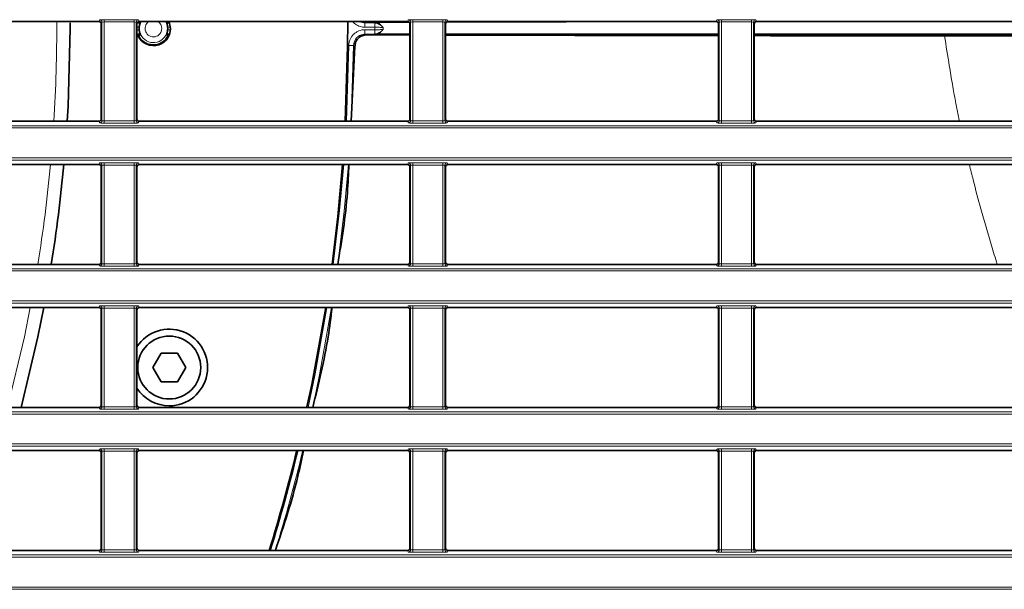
# Model space of a CAD drawing. Header units: millimetres. Extents: x 0 to 1118, y 0 to 864.
# Tile 327 of 339: x 1049 to 1070, y 463 to 476. Entities that reach past the tile are written whole.
import ezdxf

# ---------------------------------------------------------------- set-up
doc = ezdxf.new("R2010")
doc.units = ezdxf.units.MM

msp = doc.modelspace()

# ---------------------------------------------------------------- linework, layer by layer
at = {"color": 7, "linetype": 'Continuous', "lineweight": 35}
for p, q in [((1044.3876, 475.9043), (1050.258, 475.9043)), ((1049.6239, 475.7514), (1049.6237, 475.8773)), ((1051.0966, 475.8828), (1051.0877, 475.856)), ((1051.0945, 475.8773), (1051.1608, 475.8773)), ((1051.1376, 475.9043), (1057.008, 475.9043)), ((1051.7348, 475.8773), (1051.801, 475.8773)), ((1056.0376, 475.9043), (1056.1018, 475.8919)), ((1056.3022, 475.8773), (1056.3976, 475.8764)), ((1056.3975, 475.8901), (1057.0387, 475.8918)), ((1057.8876, 475.9043), (1063.758, 475.9043)), ((1064.6376, 475.9043), (1070.508, 475.9043)), ((1050.3079, 475.8543), (1050.3079, 473.7736)), ((1051.0876, 473.7736), (1051.0876, 475.8543)), ((1057.0579, 475.8543), (1057.0579, 473.7736)), ((1057.8376, 473.7736), (1057.8376, 475.8543)), ((1063.8079, 475.8543), (1063.8079, 473.7736)), ((1064.5876, 473.7736), (1064.5876, 475.8543)), ((1051.1608, 475.6256), (1051.0945, 475.6256)), ((1051.801, 475.6256), (1051.7348, 475.6256)), ((1056.3976, 475.6264), (1056.3022, 475.6256)), ((1056.3975, 475.6128), (1057.0579, 475.611)), ((1056.4711, 475.6264), (1057.0579, 475.6264)), ((1068.7468, 475.5907), (1070.5579, 475.5897)), ((1055.7703, 473.7236), (1055.8546, 475.3621)), ((1044.3876, 473.7236), (1050.258, 473.7236)), ((1051.1376, 473.7236), (1057.008, 473.7236)), ((1057.8876, 473.7236), (1063.758, 473.7236)), ((1064.6376, 473.7236), (1070.508, 473.7236)), ((1044.3876, 472.7793), (1050.258, 472.7793)), ((1050.3079, 472.7293), (1050.3079, 470.6486)), ((1051.0876, 470.6486), (1051.0876, 472.7293)), ((1051.1376, 472.7793), (1057.008, 472.7793)), ((1057.0579, 472.7293), (1057.0579, 470.6486)), ((1057.8376, 470.6486), (1057.8376, 472.7293)), ((1057.8876, 472.7793), (1063.758, 472.7793)), ((1063.8079, 472.7293), (1063.8079, 470.6486)), ((1064.5876, 470.6486), (1064.5876, 472.7293)), ((1064.6376, 472.7793), (1070.508, 472.7793)), ((1044.3876, 470.5986), (1050.258, 470.5986)), ((1051.1376, 470.5986), (1057.008, 470.5986)), ((1057.8876, 470.5986), (1063.758, 470.5986)), ((1064.6376, 470.5986), (1070.508, 470.5986)), ((1044.3876, 469.6543), (1050.258, 469.6543)), ((1051.1376, 469.6543), (1057.008, 469.6543)), ((1057.8876, 469.6543), (1063.758, 469.6543)), ((1064.6376, 469.6543), (1070.508, 469.6543)), ((1050.3079, 469.6043), (1050.3079, 467.5236)), ((1051.0876, 467.5236), (1051.0876, 469.6043)), ((1057.0579, 469.6043), (1057.0579, 467.5236)), ((1057.8376, 467.5236), (1057.8376, 469.6043)), ((1063.8079, 469.6043), (1063.8079, 467.5236)), ((1064.5876, 467.5236), (1064.5876, 469.6043)), ((1051.6139, 468.6571), (1051.4335, 468.3446)), ((1051.9747, 468.6571), (1051.6139, 468.6571)), ((1052.1551, 468.3446), (1051.9747, 468.6571)), ((1051.4335, 468.3446), (1051.6139, 468.0321)), ((1051.9747, 468.0321), (1052.1551, 468.3446)), ((1051.6139, 468.0321), (1051.9747, 468.0321)), ((1050.258, 467.4736), (1044.3876, 467.4736)), ((1057.008, 467.4736), (1051.1376, 467.4736)), ((1063.758, 467.4736), (1057.8876, 467.4736)), ((1070.508, 467.4736), (1064.6376, 467.4736)), ((1050.258, 466.5293), (1044.3876, 466.5293)), ((1050.3079, 466.4793), (1050.3079, 464.3986)), ((1051.0876, 464.3986), (1051.0876, 466.4793)), ((1057.008, 466.5293), (1051.1376, 466.5293)), ((1057.0579, 466.4793), (1057.0579, 464.3986)), ((1057.8376, 464.3986), (1057.8376, 466.4793)), ((1063.758, 466.5293), (1057.8876, 466.5293)), ((1063.8079, 466.4793), (1063.8079, 464.3986)), ((1064.5876, 464.3986), (1064.5876, 466.4793)), ((1070.508, 466.5293), (1064.6376, 466.5293)), ((1050.258, 464.3486), (1044.3876, 464.3486)), ((1057.008, 464.3486), (1051.1376, 464.3486)), ((1063.758, 464.3486), (1057.8876, 464.3486)), ((1070.508, 464.3486), (1064.6376, 464.3486))]:
    msp.add_line(p, q, dxfattribs=at)
at = {"color": 7, "linetype": 'Continuous', "lineweight": 18}
for p, q in [((1050.258, 475.9043), (1050.2719, 475.9392)), ((1050.3219, 475.8892), (1050.3079, 475.8543)), ((1050.3219, 473.7386), (1050.3219, 475.8892)), ((1050.3719, 475.9435), (1051.0237, 475.9435)), ((1050.3719, 475.9435), (1050.3719, 475.8935)), ((1051.0237, 475.8935), (1050.3719, 475.8935)), ((1050.3719, 475.8935), (1050.3719, 473.7343)), ((1051.0237, 475.9435), (1051.0237, 475.8935)), ((1051.0237, 473.7343), (1051.0237, 475.8935)), ((1051.0736, 475.8892), (1051.0736, 473.7386)), ((1051.0876, 475.8543), (1051.0736, 475.8892)), ((1051.1236, 475.9392), (1051.1376, 475.9043)), ((1056.0727, 475.8773), (1056.0727, 475.7773)), ((1056.0727, 475.8773), (1056.2916, 475.8773)), ((1056.2916, 475.8773), (1056.2916, 475.7773)), ((1056.3975, 475.8901), (1056.3976, 475.8764)), ((1057.008, 475.9043), (1057.0219, 475.9392)), ((1057.0719, 475.8892), (1057.0579, 475.8543)), ((1057.0719, 473.7386), (1057.0719, 475.8892)), ((1057.1219, 475.9435), (1057.7737, 475.9435)), ((1057.1219, 475.9435), (1057.1219, 475.8935)), ((1057.7737, 475.8935), (1057.1219, 475.8935)), ((1057.1219, 475.8935), (1057.1219, 473.7343)), ((1057.7737, 475.9435), (1057.7737, 475.8935)), ((1057.7737, 473.7343), (1057.7737, 475.8935)), ((1057.8236, 475.8892), (1057.8236, 473.7386)), ((1057.8376, 475.8543), (1057.8236, 475.8892)), ((1057.8736, 475.9392), (1057.8876, 475.9043)), ((1063.758, 475.9043), (1063.7719, 475.9392)), ((1063.8219, 475.8892), (1063.8079, 475.8543)), ((1063.8219, 473.7386), (1063.8219, 475.8892)), ((1063.8719, 475.9435), (1064.5237, 475.9435)), ((1063.8719, 475.9435), (1063.8719, 475.8935)), ((1064.5237, 475.8935), (1063.8719, 475.8935)), ((1063.8719, 475.8935), (1063.8719, 473.7343)), ((1064.5237, 475.9435), (1064.5237, 475.8935)), ((1064.5237, 473.7343), (1064.5237, 475.8935)), ((1064.5736, 475.8892), (1064.5736, 473.7386)), ((1064.5876, 475.8543), (1064.5736, 475.8892)), ((1064.6236, 475.9392), (1064.6376, 475.9043)), ((1051.1364, 475.7773), (1051.0876, 475.7773)), ((1051.0876, 475.7256), (1051.1364, 475.7256)), ((1051.8219, 475.7773), (1051.7592, 475.7773)), ((1051.7592, 475.7256), (1051.8219, 475.7256)), ((1056.2916, 475.7773), (1056.0727, 475.7773)), ((1056.0727, 475.7256), (1056.2916, 475.7256)), ((1056.0727, 475.6256), (1056.0727, 475.7256)), ((1056.2916, 475.6256), (1056.2916, 475.7256)), ((1056.2916, 475.6256), (1056.0727, 475.6256)), ((1056.3975, 475.6128), (1056.3976, 475.6264)), ((1055.6715, 473.7236), (1055.7227, 475.379)), ((1055.8227, 475.378), (1055.7227, 475.379)), ((1055.8227, 475.378), (1055.7716, 473.7236)), ((1050.2719, 473.6887), (1050.258, 473.7236)), ((1050.3079, 473.7736), (1050.3219, 473.7386)), ((1050.3719, 473.7343), (1051.0237, 473.7343)), ((1050.3719, 473.7343), (1050.3719, 473.6844)), ((1051.0237, 473.7343), (1051.0237, 473.6844)), ((1051.0736, 473.7386), (1051.0876, 473.7736)), ((1051.1376, 473.7236), (1051.1236, 473.6887)), ((1057.0219, 473.6887), (1057.008, 473.7236)), ((1057.0579, 473.7736), (1057.0719, 473.7386)), ((1057.1219, 473.7343), (1057.1219, 473.6844)), ((1057.1219, 473.7343), (1057.7737, 473.7343)), ((1057.7737, 473.7343), (1057.7737, 473.6844)), ((1057.8236, 473.7386), (1057.8376, 473.7736)), ((1057.8876, 473.7236), (1057.8736, 473.6887)), ((1063.7719, 473.6887), (1063.758, 473.7236)), ((1063.8079, 473.7736), (1063.8219, 473.7386)), ((1063.8719, 473.7343), (1063.8719, 473.6844)), ((1063.8719, 473.7343), (1064.5237, 473.7343)), ((1064.5237, 473.7343), (1064.5237, 473.6844)), ((1064.5736, 473.7386), (1064.5876, 473.7736)), ((1064.6376, 473.7236), (1064.6236, 473.6887)), ((946.9427, 473.6285), (1086.9529, 473.6285)), ((1086.9529, 473.5786), (946.9427, 473.5786)), ((1051.0237, 473.6844), (1050.3719, 473.6844)), ((1057.7737, 473.6844), (1057.1219, 473.6844)), ((1064.5237, 473.6844), (1063.8719, 473.6844)), ((946.9427, 472.9243), (1086.9529, 472.9243)), ((1086.9529, 472.8743), (946.9427, 472.8743)), ((1050.258, 472.7793), (1050.2719, 472.8142)), ((1050.3219, 472.7642), (1050.3079, 472.7293)), ((1050.3219, 470.6136), (1050.3219, 472.7642)), ((1050.3719, 472.8185), (1051.0237, 472.8185)), ((1050.3719, 472.8185), (1050.3719, 472.7685)), ((1051.0237, 472.7685), (1050.3719, 472.7685)), ((1050.3719, 472.7685), (1050.3719, 470.6093)), ((1051.0237, 472.8185), (1051.0237, 472.7685)), ((1051.0237, 470.6093), (1051.0237, 472.7685)), ((1051.0736, 472.7642), (1051.0736, 470.6136)), ((1051.0876, 472.7293), (1051.0736, 472.7642)), ((1051.1236, 472.8142), (1051.1376, 472.7793)), ((1057.008, 472.7793), (1057.0219, 472.8142)), ((1057.0719, 472.7642), (1057.0579, 472.7293)), ((1057.0719, 470.6136), (1057.0719, 472.7642)), ((1057.1219, 472.8185), (1057.7737, 472.8185)), ((1057.1219, 472.8185), (1057.1219, 472.7685)), ((1057.7737, 472.7685), (1057.1219, 472.7685)), ((1057.1219, 472.7685), (1057.1219, 470.6093)), ((1057.7737, 472.8185), (1057.7737, 472.7685)), ((1057.7737, 470.6093), (1057.7737, 472.7685)), ((1057.8236, 472.7642), (1057.8236, 470.6136)), ((1057.8376, 472.7293), (1057.8236, 472.7642)), ((1057.8736, 472.8142), (1057.8876, 472.7793)), ((1063.758, 472.7793), (1063.7719, 472.8142)), ((1063.8219, 472.7642), (1063.8079, 472.7293)), ((1063.8219, 470.6136), (1063.8219, 472.7642)), ((1063.8719, 472.8185), (1064.5237, 472.8185)), ((1063.8719, 472.8185), (1063.8719, 472.7685)), ((1064.5237, 472.7685), (1063.8719, 472.7685)), ((1063.8719, 472.7685), (1063.8719, 470.6093)), ((1064.5237, 472.8185), (1064.5237, 472.7685)), ((1064.5237, 470.6093), (1064.5237, 472.7685)), ((1064.5736, 472.7642), (1064.5736, 470.6136)), ((1064.5876, 472.7293), (1064.5736, 472.7642)), ((1064.6236, 472.8142), (1064.6376, 472.7793)), ((946.9427, 470.5035), (1086.9529, 470.5035)), ((1050.2719, 470.5637), (1050.258, 470.5986)), ((1050.3079, 470.6486), (1050.3219, 470.6136)), ((1050.3719, 470.6093), (1051.0237, 470.6093)), ((1050.3719, 470.6093), (1050.3719, 470.5594)), ((1051.0237, 470.5594), (1050.3719, 470.5594)), ((1051.0237, 470.6093), (1051.0237, 470.5594)), ((1051.0736, 470.6136), (1051.0876, 470.6486)), ((1051.1376, 470.5986), (1051.1236, 470.5637)), ((1057.0219, 470.5637), (1057.008, 470.5986)), ((1057.0579, 470.6486), (1057.0719, 470.6136)), ((1057.1219, 470.6093), (1057.1219, 470.5594)), ((1057.1219, 470.6093), (1057.7737, 470.6093)), ((1057.7737, 470.5594), (1057.1219, 470.5594)), ((1057.7737, 470.6093), (1057.7737, 470.5594)), ((1057.8236, 470.6136), (1057.8376, 470.6486)), ((1057.8876, 470.5986), (1057.8736, 470.5637)), ((1063.7719, 470.5637), (1063.758, 470.5986)), ((1063.8079, 470.6486), (1063.8219, 470.6136)), ((1063.8719, 470.6093), (1064.5237, 470.6093)), ((1063.8719, 470.6093), (1063.8719, 470.5594)), ((1064.5237, 470.5594), (1063.8719, 470.5594)), ((1064.5237, 470.6093), (1064.5237, 470.5594)), ((1064.5736, 470.6136), (1064.5876, 470.6486)), ((1064.6376, 470.5986), (1064.6236, 470.5637)), ((1086.9529, 470.4536), (946.9427, 470.4536)), ((946.9427, 469.7993), (1086.9529, 469.7993)), ((1086.9529, 469.7493), (946.9427, 469.7493)), ((1050.258, 469.6543), (1050.2719, 469.6892)), ((1050.3219, 469.6392), (1050.3079, 469.6043)), ((1050.3219, 467.4886), (1050.3219, 469.6392)), ((1050.3719, 469.6935), (1051.0237, 469.6935)), ((1050.3719, 469.6435), (1050.3719, 469.6935)), ((1051.0237, 469.6435), (1050.3719, 469.6435)), ((1050.3719, 469.6435), (1050.3719, 467.4843)), ((1051.0237, 469.6435), (1051.0237, 469.6935)), ((1051.0237, 467.4843), (1051.0237, 469.6435)), ((1051.0736, 469.6392), (1051.0736, 467.4886)), ((1051.0876, 469.6043), (1051.0736, 469.6392)), ((1051.1236, 469.6892), (1051.1376, 469.6543)), ((1057.008, 469.6543), (1057.0219, 469.6892)), ((1057.0719, 469.6392), (1057.0579, 469.6043)), ((1057.0719, 467.4886), (1057.0719, 469.6392)), ((1057.1219, 469.6935), (1057.7737, 469.6935)), ((1057.1219, 469.6435), (1057.1219, 469.6935)), ((1057.7737, 469.6435), (1057.1219, 469.6435)), ((1057.1219, 469.6435), (1057.1219, 467.4843)), ((1057.7737, 469.6435), (1057.7737, 469.6935)), ((1057.7737, 467.4843), (1057.7737, 469.6435)), ((1057.8236, 469.6392), (1057.8236, 467.4886)), ((1057.8376, 469.6043), (1057.8236, 469.6392)), ((1057.8736, 469.6892), (1057.8876, 469.6543)), ((1063.758, 469.6543), (1063.7719, 469.6892)), ((1063.8219, 469.6392), (1063.8079, 469.6043)), ((1063.8219, 467.4886), (1063.8219, 469.6392)), ((1063.8719, 469.6935), (1064.5237, 469.6935)), ((1063.8719, 469.6435), (1063.8719, 469.6935)), ((1064.5237, 469.6435), (1063.8719, 469.6435)), ((1063.8719, 469.6435), (1063.8719, 467.4843)), ((1064.5237, 469.6435), (1064.5237, 469.6935)), ((1064.5237, 467.4843), (1064.5237, 469.6435)), ((1064.5736, 469.6392), (1064.5736, 467.4886)), ((1064.5876, 469.6043), (1064.5736, 469.6392)), ((1064.6236, 469.6892), (1064.6376, 469.6543)), ((1050.2719, 467.4387), (1050.258, 467.4736)), ((1050.3079, 467.5236), (1050.3219, 467.4886)), ((1050.3719, 467.4344), (1050.3719, 467.4843)), ((1050.3719, 467.4843), (1051.0237, 467.4843)), ((1051.0237, 467.4344), (1051.0237, 467.4843)), ((1051.0736, 467.4886), (1051.0876, 467.5236)), ((1051.1376, 467.4736), (1051.1236, 467.4387)), ((1057.0219, 467.4387), (1057.008, 467.4736)), ((1057.0579, 467.5236), (1057.0719, 467.4886)), ((1057.1219, 467.4344), (1057.1219, 467.4843)), ((1057.1219, 467.4843), (1057.7737, 467.4843)), ((1057.7737, 467.4344), (1057.7737, 467.4843)), ((1057.8236, 467.4886), (1057.8376, 467.5236)), ((1057.8876, 467.4736), (1057.8736, 467.4387)), ((1063.7719, 467.4387), (1063.758, 467.4736)), ((1063.8079, 467.5236), (1063.8219, 467.4886)), ((1063.8719, 467.4344), (1063.8719, 467.4843)), ((1063.8719, 467.4843), (1064.5237, 467.4843)), ((1064.5237, 467.4344), (1064.5237, 467.4843)), ((1064.5736, 467.4886), (1064.5876, 467.5236)), ((1064.6376, 467.4736), (1064.6236, 467.4387)), ((946.9427, 467.3785), (1086.9529, 467.3785)), ((1086.9529, 467.3286), (946.9427, 467.3286)), ((1051.0237, 467.4344), (1050.3719, 467.4344)), ((1057.7737, 467.4344), (1057.1219, 467.4344)), ((1064.5237, 467.4344), (1063.8719, 467.4344)), ((946.9427, 466.6743), (1086.9529, 466.6743)), ((1086.9529, 466.6243), (946.9427, 466.6243)), ((1050.258, 466.5293), (1050.2719, 466.5642)), ((1050.3219, 466.5142), (1050.3079, 466.4793)), ((1050.3219, 464.3636), (1050.3219, 466.5142)), ((1050.3719, 466.5685), (1051.0237, 466.5685)), ((1050.3719, 466.5685), (1050.3719, 466.5185)), ((1051.0237, 466.5185), (1050.3719, 466.5185)), ((1050.3719, 466.5185), (1050.3719, 464.3593)), ((1051.0237, 466.5685), (1051.0237, 466.5185)), ((1051.0237, 464.3593), (1051.0237, 466.5185)), ((1051.0736, 466.5142), (1051.0736, 464.3636)), ((1051.0876, 466.4793), (1051.0736, 466.5142)), ((1051.1236, 466.5642), (1051.1376, 466.5293)), ((1057.008, 466.5293), (1057.0219, 466.5642)), ((1057.0719, 466.5142), (1057.0579, 466.4793)), ((1057.0719, 464.3636), (1057.0719, 466.5142)), ((1057.1219, 466.5685), (1057.7737, 466.5685)), ((1057.1219, 466.5685), (1057.1219, 466.5185)), ((1057.7737, 466.5185), (1057.1219, 466.5185)), ((1057.1219, 466.5185), (1057.1219, 464.3593)), ((1057.7737, 466.5685), (1057.7737, 466.5185)), ((1057.7737, 464.3593), (1057.7737, 466.5185)), ((1057.8236, 466.5142), (1057.8236, 464.3636)), ((1057.8376, 466.4793), (1057.8236, 466.5142)), ((1057.8736, 466.5642), (1057.8876, 466.5293)), ((1063.758, 466.5293), (1063.7719, 466.5642)), ((1063.8219, 466.5142), (1063.8079, 466.4793)), ((1063.8219, 464.3636), (1063.8219, 466.5142)), ((1063.8719, 466.5685), (1064.5237, 466.5685)), ((1063.8719, 466.5685), (1063.8719, 466.5185)), ((1064.5237, 466.5185), (1063.8719, 466.5185)), ((1063.8719, 466.5185), (1063.8719, 464.3593)), ((1064.5237, 466.5685), (1064.5237, 466.5185)), ((1064.5237, 464.3593), (1064.5237, 466.5185)), ((1064.5736, 466.5142), (1064.5736, 464.3636)), ((1064.5876, 466.4793), (1064.5736, 466.5142)), ((1064.6236, 466.5642), (1064.6376, 466.5293)), ((946.9427, 464.2535), (1086.9529, 464.2535)), ((1050.2719, 464.3137), (1050.258, 464.3486)), ((1050.3079, 464.3986), (1050.3219, 464.3636)), ((1050.3719, 464.3593), (1051.0237, 464.3593)), ((1050.3719, 464.3593), (1050.3719, 464.3094)), ((1051.0237, 464.3094), (1050.3719, 464.3094)), ((1051.0237, 464.3593), (1051.0237, 464.3094)), ((1051.0736, 464.3636), (1051.0876, 464.3986)), ((1051.1376, 464.3486), (1051.1236, 464.3137)), ((1057.0219, 464.3137), (1057.008, 464.3486)), ((1057.0579, 464.3986), (1057.0719, 464.3636)), ((1057.1219, 464.3593), (1057.7737, 464.3593)), ((1057.1219, 464.3593), (1057.1219, 464.3094)), ((1057.7737, 464.3094), (1057.1219, 464.3094)), ((1057.7737, 464.3593), (1057.7737, 464.3094)), ((1057.8236, 464.3636), (1057.8376, 464.3986)), ((1057.8876, 464.3486), (1057.8736, 464.3137)), ((1063.7719, 464.3137), (1063.758, 464.3486)), ((1063.8079, 464.3986), (1063.8219, 464.3636)), ((1063.8719, 464.3593), (1063.8719, 464.3094)), ((1063.8719, 464.3593), (1064.5237, 464.3593)), ((1064.5237, 464.3094), (1063.8719, 464.3094)), ((1064.5237, 464.3593), (1064.5237, 464.3094)), ((1064.5736, 464.3636), (1064.5876, 464.3986)), ((1064.6376, 464.3486), (1064.6236, 464.3137)), ((1086.9529, 464.2036), (946.9427, 464.2036)), ((946.9427, 463.5493), (1086.9529, 463.5493)), ((1086.9529, 463.4993), (946.9427, 463.4993))]:
    msp.add_line(p, q, dxfattribs=at)
at = {"color": 7, "linetype": 'Continuous', "lineweight": 18, "flags": 128}
for points in [[(1051.1397, 475.7514), (1051.1631, 475.8693), (1051.1802, 475.9043)], [(1056.1018, 475.8919), (1056.0878, 475.8849), (1056.0727, 475.8773)], [(1056.0727, 475.6256), (1056.0878, 475.618), (1056.1017, 475.611)], [(1055.8546, 475.3621), (1055.8459, 475.3664), (1055.8227, 475.378)], [(1055.3806, 470.5986), (1055.52, 471.7743), (1055.6104, 472.7793)], [(1055.7107, 472.7793), (1055.6195, 471.7641), (1055.4815, 470.5986)], [(1048.7538, 469.6543), (1048.6253, 469.0182), (1048.2572, 467.4736)], [(1054.8307, 467.4736), (1054.9829, 468.2042), (1055.2422, 469.6543)], [(1055.3434, 469.6543), (1055.081, 468.1847), (1054.933, 467.4736)]]:
    msp.add_lwpolyline(points, dxfattribs=at)
at = {"color": 7, "linetype": 'Continuous', "lineweight": 35, "flags": 128}
for points in [[(1051.8228, 475.7514), (1051.7942, 475.8949), (1051.7902, 475.9043)], [(1055.6975, 475.9043), (1055.6957, 475.3489), (1055.6447, 473.7236)], [(1049.5609, 473.7236), (1049.5799, 474.0554), (1049.6239, 475.7514)], [(1055.5836, 472.7793), (1055.4794, 471.6432), (1055.3537, 470.5986)], [(1048.558, 467.4736), (1048.9216, 469.013), (1049.05, 469.6543)], [(1055.2151, 469.6543), (1054.9095, 467.9752), (1054.806, 467.4861)]]:
    msp.add_lwpolyline(points, dxfattribs=at)
at = {"color": 7, "linetype": 'Continuous', "lineweight": 35}
msp.add_circle((1051.7943, 468.3446), 0.6875, dxfattribs=at)
at = {"color": 7, "linetype": 'Continuous', "lineweight": 18}
for centre, radius, start, end in [((1016.9478, 475.7514), 32.3852, 356.40998, 0.27043), ((1050.2719, 475.8892), 0.05, 0.07399, 89.97184), ((1051.1237, 475.8892), 0.05, 90.02816, 179.92601), ((1051.4478, 475.7514), 0.3081, 180, 29.74072), ((1051.4478, 475.7514), 0.1831, 123.41863, 0), ((1051.4478, 475.7514), 0.1831, 0, 56.58137), ((1057.0219, 475.8892), 0.05, 0.07399, 89.97184), ((1057.8737, 475.8892), 0.05, 90.02816, 179.92601), ((1063.7719, 475.8892), 0.05, 0.07399, 89.97184), ((1064.6237, 475.8892), 0.05, 90.02816, 179.92601), ((1016.9478, 475.7514), 39.3439, 359.96233, 0.03767), ((1016.9478, 475.7514), 39.5236, 359.96391, 0.03609), ((1050.2719, 473.7387), 0.05, 270.02816, 359.92601), ((1051.1237, 473.7387), 0.05, 180.07399, 269.97184), ((1057.0219, 473.7387), 0.05, 270.02816, 359.92601), ((1057.8737, 473.7387), 0.05, 180.07399, 269.97184), ((1063.7719, 473.7387), 0.05, 270.02816, 359.92601), ((1064.6237, 473.7387), 0.05, 180.07399, 269.97184), ((1016.9478, 475.7514), 32.3852, 350.84467, 354.73428), ((1050.2719, 472.7642), 0.05, 0.07399, 89.97184), ((1051.1237, 472.7642), 0.05, 90.02816, 179.92601), ((1057.0219, 472.7642), 0.05, 0.07399, 89.97184), ((1057.8737, 472.7642), 0.05, 90.02816, 179.92601), ((1063.7719, 472.7642), 0.05, 0.07399, 89.97184), ((1064.6237, 472.7642), 0.05, 90.02816, 179.92601), ((1050.2719, 470.6137), 0.05, 270.02816, 359.92601), ((1051.1237, 470.6137), 0.05, 180.07399, 269.97184), ((1057.0219, 470.6137), 0.05, 270.02816, 359.92601), ((1057.8737, 470.6137), 0.05, 180.07399, 269.97184), ((1063.7719, 470.6137), 0.05, 270.02816, 359.92601), ((1064.6237, 470.6137), 0.05, 180.07399, 269.97184), ((1050.2719, 469.6392), 0.05, 0.07399, 89.97184), ((1051.1237, 469.6392), 0.05, 90.02816, 179.92601), ((1057.0219, 469.6392), 0.05, 0.07399, 89.97184), ((1057.8737, 469.6392), 0.05, 90.02816, 179.92601), ((1063.7719, 469.6392), 0.05, 0.07399, 89.97184), ((1064.6237, 469.6392), 0.05, 90.02816, 179.92601), ((1050.2719, 467.4887), 0.05, 270.02816, 359.92601), ((1051.1237, 467.4887), 0.05, 180.07399, 269.97184), ((1057.0219, 467.4887), 0.05, 270.02816, 359.92601), ((1057.8737, 467.4887), 0.05, 180.07399, 269.97184), ((1063.7719, 467.4887), 0.05, 270.02816, 359.92601), ((1064.6237, 467.4887), 0.05, 180.07399, 269.97184), ((1050.2719, 466.5142), 0.05, 0.07399, 89.97184), ((1051.1237, 466.5142), 0.05, 90.02816, 179.92601), ((1016.9478, 475.7514), 38.7767, 342.89856, 346.24169), ((1016.9478, 475.7514), 38.8767, 342.94389, 346.27777), ((1057.0219, 466.5142), 0.05, 0.07399, 89.97184), ((1057.8737, 466.5142), 0.05, 90.02816, 179.92601), ((1063.7719, 466.5142), 0.05, 0.07399, 89.97184), ((1064.6237, 466.5142), 0.05, 90.02816, 179.92601), ((1050.2719, 464.3637), 0.05, 270.02816, 359.92601), ((1051.1237, 464.3637), 0.05, 180.07399, 269.97184), ((1057.0219, 464.3637), 0.05, 270.02816, 359.92601), ((1057.8737, 464.3637), 0.05, 180.07399, 269.97184), ((1063.7719, 464.3637), 0.05, 270.02816, 359.92601), ((1064.6237, 464.3637), 0.05, 180.07399, 269.97184)]:
    msp.add_arc(centre, radius, start, end, dxfattribs=at)
at = {"color": 7, "linetype": 'Continuous', "lineweight": 35}
for centre, radius, start, end in [((1051.4478, 475.7514), 0.375, 196.17091, 0), ((1051.4478, 475.7514), 0.3125, 175.2516, 184.7484), ((1051.4478, 475.7514), 0.3125, 355.2516, 4.7484), ((1016.9478, 475.7514), 32.6761, 350.92689, 354.7813), ((1051.7943, 468.3446), 0.8375, 270, 147.54219), ((1051.7943, 468.3446), 0.8375, 212.45781, 270), ((1016.9478, 475.7514), 38.75, 342.8864, 346.23201)]:
    msp.add_arc(centre, radius, start, end, dxfattribs=at)
for centre, major_axis, start_param, end_param in [((1050.2579, 475.8542), (-0.0186, -0.0465), 1.9514996, 3.5215347), ((1051.1376, 475.8542), (-0.0186, 0.0465), 5.9032433, 7.4732784), ((1057.0079, 475.8542), (-0.0186, -0.0465), 1.9514996, 3.5215347), ((1057.8876, 475.8542), (-0.0186, 0.0465), 5.9032433, 7.4732784), ((1063.7579, 475.8542), (-0.0186, -0.0465), 1.9514996, 3.5215347), ((1064.6376, 475.8542), (-0.0186, 0.0465), 5.9032433, 7.4732784), ((1050.2579, 473.7736), (-0.0186, 0.0465), 2.7616506, 4.3316857), ((1051.1376, 473.7736), (-0.0186, -0.0465), 5.0930923, 6.6631273), ((1057.0079, 473.7736), (-0.0186, 0.0465), 2.7616506, 4.3316857), ((1057.8876, 473.7736), (-0.0186, -0.0465), 5.0930923, 6.6631273), ((1063.7579, 473.7736), (-0.0186, 0.0465), 2.7616506, 4.3316857), ((1064.6376, 473.7736), (-0.0186, -0.0465), 5.0930923, 6.6631273), ((1050.2579, 472.7292), (-0.0186, -0.0465), 1.9514996, 3.5215347), ((1051.1376, 472.7292), (-0.0186, 0.0465), 5.9032433, 7.4732784), ((1057.0079, 472.7292), (-0.0186, -0.0465), 1.9514996, 3.5215347), ((1057.8876, 472.7292), (-0.0186, 0.0465), 5.9032433, 7.4732784), ((1063.7579, 472.7292), (-0.0186, -0.0465), 1.9514996, 3.5215347), ((1064.6376, 472.7292), (-0.0186, 0.0465), 5.9032433, 7.4732784), ((1050.2579, 470.6486), (-0.0186, 0.0465), 2.7616506, 4.3316857), ((1051.1376, 470.6486), (-0.0186, -0.0465), 5.0930923, 6.6631273), ((1057.0079, 470.6486), (-0.0186, 0.0465), 2.7616506, 4.3316857), ((1057.8876, 470.6486), (-0.0186, -0.0465), 5.0930923, 6.6631273), ((1063.7579, 470.6486), (-0.0186, 0.0465), 2.7616506, 4.3316857), ((1064.6376, 470.6486), (-0.0186, -0.0465), 5.0930923, 6.6631273), ((1050.2579, 469.6042), (-0.0186, -0.0465), 1.9514996, 3.5215347), ((1051.1376, 469.6042), (-0.0186, 0.0465), 5.9032433, 7.4732784), ((1057.0079, 469.6042), (-0.0186, -0.0465), 1.9514996, 3.5215347), ((1057.8876, 469.6042), (-0.0186, 0.0465), 5.9032433, 7.4732784), ((1063.7579, 469.6042), (-0.0186, -0.0465), 1.9514996, 3.5215347), ((1064.6376, 469.6042), (-0.0186, 0.0465), 5.9032433, 7.4732784), ((1050.2579, 467.5236), (-0.0186, 0.0465), 2.7616506, 4.3316857), ((1051.1376, 467.5236), (-0.0186, -0.0465), 5.0930923, 6.6631273), ((1057.0079, 467.5236), (-0.0186, 0.0465), 2.7616506, 4.3316857), ((1057.8876, 467.5236), (-0.0186, -0.0465), 5.0930923, 6.6631273), ((1063.7579, 467.5236), (-0.0186, 0.0465), 2.7616506, 4.3316857), ((1064.6376, 467.5236), (-0.0186, -0.0465), 5.0930923, 6.6631273), ((1050.2579, 466.4792), (-0.0186, -0.0465), 1.9514996, 3.5215347), ((1051.1376, 466.4792), (-0.0186, 0.0465), 5.9032433, 7.4732784), ((1057.0079, 466.4792), (-0.0186, -0.0465), 1.9514996, 3.5215347), ((1057.8876, 466.4792), (-0.0186, 0.0465), 5.9032433, 7.4732784), ((1063.7579, 466.4792), (-0.0186, -0.0465), 1.9514996, 3.5215347), ((1064.6376, 466.4792), (-0.0186, 0.0465), 5.9032433, 7.4732784), ((1050.2579, 464.3986), (-0.0186, 0.0465), 2.7616506, 4.3316857), ((1051.1376, 464.3986), (-0.0186, -0.0465), 5.0930923, 6.6631273), ((1057.0079, 464.3986), (-0.0186, 0.0465), 2.7616506, 4.3316857), ((1057.8876, 464.3986), (-0.0186, -0.0465), 5.0930923, 6.6631273), ((1063.7579, 464.3986), (-0.0186, 0.0465), 2.7616506, 4.3316857), ((1064.6376, 464.3986), (-0.0186, -0.0465), 5.0930923, 6.6631273)]:
    msp.add_ellipse(centre, major_axis=major_axis, ratio=0.9988964, start_param=start_param, end_param=end_param, dxfattribs=at)
at = {"color": 7, "linetype": 'Continuous', "lineweight": 18}
for centre, major_axis, ratio, start_param, end_param in [((1050.3719, 475.9391), (0.1, 0), 0.0436609, 1.5707963, 3.1241394), ((1050.3719, 475.8892), (0.05, 0), 0.0873219, 1.5707963, 3.1241394), ((1051.0237, 475.9391), (0.1, 0), 0.0436609, 0.0174533, 1.5707963), ((1051.0237, 475.8892), (0.05, 0), 0.0873219, 0.0174533, 1.5707963), ((1057.1219, 475.9391), (0.1, 0), 0.0436609, 1.5707963, 3.1241394), ((1057.1219, 475.8892), (0.05, 0), 0.0873219, 1.5707963, 3.1241394), ((1057.7737, 475.9391), (0.1, 0), 0.0436609, 0.0174533, 1.5707963), ((1057.7737, 475.8892), (0.05, 0), 0.0873219, 0.0174533, 1.5707963), ((1063.8719, 475.9391), (0.1, 0), 0.0436609, 1.5707963, 3.1241394), ((1063.8719, 475.8892), (0.05, 0), 0.0873219, 1.5707963, 3.1241394), ((1064.5237, 475.9391), (0.1, 0), 0.0436609, 0.0174533, 1.5707963), ((1064.5237, 475.8892), (0.05, 0), 0.0873219, 0.0174533, 1.5707963), ((1050.3719, 473.7387), (0.05, 0), 0.0873219, 3.1590459, 4.712389), ((1051.0237, 473.7387), (0.05, 0), 0.0873219, 4.712389, 6.265732), ((1057.1219, 473.7387), (0.05, 0), 0.0873219, 3.1590459, 4.712389), ((1057.7737, 473.7387), (0.05, 0), 0.0873219, 4.712389, 6.265732), ((1063.8719, 473.7387), (0.05, 0), 0.0873219, 3.1590459, 4.712389), ((1064.5237, 473.7387), (0.05, 0), 0.0873219, 4.712389, 6.265732), ((1050.3719, 473.6887), (0.1, 0), 0.0436609, 3.1590459, 4.712389), ((1051.0237, 473.6887), (0.1, 0), 0.0436609, 4.712389, 6.265732), ((1057.1219, 473.6887), (0.1, 0), 0.0436609, 3.1590459, 4.712389), ((1057.7737, 473.6887), (0.1, 0), 0.0436609, 4.712389, 6.265732), ((1063.8719, 473.6887), (0.1, 0), 0.0436609, 3.1590459, 4.712389), ((1064.5237, 473.6887), (0.1, 0), 0.0436609, 4.712389, 6.265732), ((1050.3719, 472.8141), (0.1, 0), 0.0436609, 1.5707963, 3.1241394), ((1050.3719, 472.7642), (0.05, 0), 0.0873219, 1.5707963, 3.1241394), ((1051.0237, 472.8141), (0.1, 0), 0.0436609, 0.0174533, 1.5707963), ((1051.0237, 472.7642), (0.05, 0), 0.0873219, 0.0174533, 1.5707963), ((1057.1219, 472.8141), (0.1, 0), 0.0436609, 1.5707963, 3.1241394), ((1057.1219, 472.7642), (0.05, 0), 0.0873219, 1.5707963, 3.1241394), ((1057.7737, 472.8141), (0.1, 0), 0.0436609, 0.0174533, 1.5707963), ((1057.7737, 472.7642), (0.05, 0), 0.0873219, 0.0174533, 1.5707963), ((1063.8719, 472.8141), (0.1, 0), 0.0436609, 1.5707963, 3.1241394), ((1063.8719, 472.7642), (0.05, 0), 0.0873219, 1.5707963, 3.1241394), ((1064.5237, 472.8141), (0.1, 0), 0.0436609, 0.0174533, 1.5707963), ((1064.5237, 472.7642), (0.05, 0), 0.0873219, 0.0174533, 1.5707963), ((1050.3719, 470.5637), (0.1, 0), 0.0436609, 3.1590459, 4.712389), ((1050.3719, 470.6137), (0.05, 0), 0.0873219, 3.1590459, 4.712389), ((1051.0237, 470.6137), (0.05, 0), 0.0873219, 4.712389, 6.265732), ((1051.0237, 470.5637), (0.1, 0), 0.0436609, 4.712389, 6.265732), ((1057.1219, 470.5637), (0.1, 0), 0.0436609, 3.1590459, 4.712389), ((1057.1219, 470.6137), (0.05, 0), 0.0873219, 3.1590459, 4.712389), ((1057.7737, 470.6137), (0.05, 0), 0.0873219, 4.712389, 6.265732), ((1057.7737, 470.5637), (0.1, 0), 0.0436609, 4.712389, 6.265732), ((1063.8719, 470.5637), (0.1, 0), 0.0436609, 3.1590459, 4.712389), ((1063.8719, 470.6137), (0.05, 0), 0.0873219, 3.1590459, 4.712389), ((1064.5237, 470.6137), (0.05, 0), 0.0873219, 4.712389, 6.265732), ((1064.5237, 470.5637), (0.1, 0), 0.0436609, 4.712389, 6.265732), ((1050.3719, 469.6891), (0.1, 0), 0.0436609, 1.5707963, 3.1241394), ((1050.3719, 469.6392), (0.05, 0), 0.0873219, 1.5707963, 3.1241394), ((1051.0237, 469.6891), (0.1, 0), 0.0436609, 0.0174533, 1.5707963), ((1051.0237, 469.6392), (0.05, 0), 0.0873219, 0.0174533, 1.5707963), ((1057.1219, 469.6891), (0.1, 0), 0.0436609, 1.5707963, 3.1241394), ((1057.1219, 469.6392), (0.05, 0), 0.0873219, 1.5707963, 3.1241394), ((1057.7737, 469.6891), (0.1, 0), 0.0436609, 0.0174533, 1.5707963), ((1057.7737, 469.6392), (0.05, 0), 0.0873219, 0.0174533, 1.5707963), ((1063.8719, 469.6891), (0.1, 0), 0.0436609, 1.5707963, 3.1241394), ((1063.8719, 469.6392), (0.05, 0), 0.0873219, 1.5707963, 3.1241394), ((1064.5237, 469.6891), (0.1, 0), 0.0436609, 0.0174533, 1.5707963), ((1064.5237, 469.6392), (0.05, 0), 0.0873219, 0.0174533, 1.5707963), ((1050.3719, 467.4887), (0.05, 0), 0.0873219, 3.1590459, 4.712389), ((1051.0237, 467.4887), (0.05, 0), 0.0873219, 4.712389, 6.265732), ((1057.1219, 467.4887), (0.05, 0), 0.0873219, 3.1590459, 4.712389), ((1057.7737, 467.4887), (0.05, 0), 0.0873219, 4.712389, 6.265732), ((1063.8719, 467.4887), (0.05, 0), 0.0873219, 3.1590459, 4.712389), ((1064.5237, 467.4887), (0.05, 0), 0.0873219, 4.712389, 6.265732), ((1050.3719, 467.4387), (0.1, 0), 0.0436609, 3.1590459, 4.712389), ((1051.0237, 467.4387), (0.1, 0), 0.0436609, 4.712389, 6.265732), ((1057.1219, 467.4387), (0.1, 0), 0.0436609, 3.1590459, 4.712389), ((1057.7737, 467.4387), (0.1, 0), 0.0436609, 4.712389, 6.265732), ((1063.8719, 467.4387), (0.1, 0), 0.0436609, 3.1590459, 4.712389), ((1064.5237, 467.4387), (0.1, 0), 0.0436609, 4.712389, 6.265732), ((1050.3719, 466.5641), (0.1, 0), 0.0436609, 1.5707963, 3.1241394), ((1050.3719, 466.5142), (0.05, 0), 0.0873219, 1.5707963, 3.1241394), ((1051.0237, 466.5641), (0.1, 0), 0.0436609, 0.0174533, 1.5707963), ((1051.0237, 466.5142), (0.05, 0), 0.0873219, 0.0174533, 1.5707963), ((1057.1219, 466.5641), (0.1, 0), 0.0436609, 1.5707963, 3.1241394), ((1057.1219, 466.5142), (0.05, 0), 0.0873219, 1.5707963, 3.1241394), ((1057.7737, 466.5641), (0.1, 0), 0.0436609, 0.0174533, 1.5707963), ((1057.7737, 466.5142), (0.05, 0), 0.0873219, 0.0174533, 1.5707963), ((1063.8719, 466.5641), (0.1, 0), 0.0436609, 1.5707963, 3.1241394), ((1063.8719, 466.5142), (0.05, 0), 0.0873219, 1.5707963, 3.1241394), ((1064.5237, 466.5641), (0.1, 0), 0.0436609, 0.0174533, 1.5707963), ((1064.5237, 466.5142), (0.05, 0), 0.0873219, 0.0174533, 1.5707963), ((1050.3719, 464.3137), (0.1, 0), 0.0436609, 3.1590459, 4.712389), ((1050.3719, 464.3637), (0.05, 0), 0.0873219, 3.1590459, 4.712389), ((1051.0237, 464.3637), (0.05, 0), 0.0873219, 4.712389, 6.265732), ((1051.0237, 464.3137), (0.1, 0), 0.0436609, 4.712389, 6.265732), ((1057.1219, 464.3137), (0.1, 0), 0.0436609, 3.1590459, 4.712389), ((1057.1219, 464.3637), (0.05, 0), 0.0873219, 3.1590459, 4.712389), ((1057.7737, 464.3637), (0.05, 0), 0.0873219, 4.712389, 6.265732), ((1057.7737, 464.3137), (0.1, 0), 0.0436609, 4.712389, 6.265732), ((1063.8719, 464.3137), (0.1, 0), 0.0436609, 3.1590459, 4.712389), ((1063.8719, 464.3637), (0.05, 0), 0.0873219, 3.1590459, 4.712389), ((1064.5237, 464.3637), (0.05, 0), 0.0873219, 4.712389, 6.265732), ((1064.5237, 464.3137), (0.1, 0), 0.0436609, 4.712389, 6.265732)]:
    msp.add_ellipse(centre, major_axis=major_axis, ratio=ratio, start_param=start_param, end_param=end_param, dxfattribs=at)
at = {"color": 7, "linetype": 'Continuous', "lineweight": 35}
for points, knots in [([(1051.1608, 475.8773), (1051.161, 475.8771), (1051.1559, 475.8658), (1051.1444, 475.8293), (1051.1386, 475.8038), (1051.1364, 475.7773)], [0, 0, 0, 0, 0.5, 0.5, 1, 1, 1, 1]), ([(1051.1438, 475.9043), (1051.1459, 475.9007), (1051.1514, 475.8917), (1051.1573, 475.8827), (1051.1608, 475.8773)], [0, 0, 0, 0, 0.3936944, 1, 1, 1, 1]), ([(1051.7592, 475.7773), (1051.757, 475.8038), (1051.7511, 475.8293), (1051.7397, 475.8658), (1051.7346, 475.8771), (1051.7348, 475.8773)], [0, 0, 0, 0, 0.5, 0.5, 1, 1, 1, 1]), ([(1051.7348, 475.8773), (1051.7357, 475.8788), (1051.7414, 475.8875), (1051.7472, 475.8965), (1051.7517, 475.904), (1051.7519, 475.9043)], [0, 0, 0, 0, 0.1682793, 0.9696061, 1, 1, 1, 1]), ([(1056.4713, 475.7763), (1056.4454, 475.8002), (1056.4193, 475.8244), (1056.3638, 475.8624), (1056.3335, 475.877), (1056.3022, 475.8773)], [0, 0, 0, 0, 0.5, 0.5, 1, 1, 1, 1]), ([(1057.8591, 475.894), (1058.434, 475.8956), (1059.9265, 475.8998), (1061.489, 475.9026), (1062.4496, 475.9043)], [0, 0, 0, 0, 0.3852526, 1, 1, 1, 1]), ([(1051.1364, 475.7256), (1051.1386, 475.699), (1051.1444, 475.6736), (1051.1559, 475.637), (1051.161, 475.6258), (1051.1608, 475.6256)], [0, 0, 0, 0, 0.5, 0.5, 1, 1, 1, 1]), ([(1051.7348, 475.6256), (1051.7346, 475.6258), (1051.7397, 475.637), (1051.7511, 475.6735), (1051.757, 475.699), (1051.7592, 475.7256)], [0, 0, 0, 0, 0.5, 0.5, 1, 1, 1, 1]), ([(1056.4713, 475.7265), (1056.4454, 475.7026), (1056.4193, 475.6785), (1056.3638, 475.6405), (1056.3335, 475.6258), (1056.3022, 475.6256)], [0, 0, 0, 0, 0.5, 0.5, 1, 1, 1, 1]), ([(1051.1313, 475.578), (1051.1325, 475.5801), (1051.1337, 475.5822), (1051.135, 475.5843), (1051.14, 475.5926), (1051.1451, 475.6009), (1051.1503, 475.6092), (1051.1538, 475.6147), (1051.1573, 475.6201), (1051.1608, 475.6256)], [0, 0, 0, 0, 0.002862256, 0.002862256, 0.002862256, 0.01431128, 0.01431128, 0.01431128, 0.021790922, 0.021790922, 0.021790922, 0.021790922]), ([(1051.1313, 475.578), (1051.1488, 475.5463), (1051.1698, 475.5193), (1051.2172, 475.4727), (1051.2433, 475.4534), (1051.2977, 475.4231), (1051.3266, 475.4117), (1051.3851, 475.3966), (1051.4148, 475.3929), (1051.505, 475.3928), (1051.5647, 475.4073), (1051.6484, 475.4542), (1051.6746, 475.4736), (1051.7227, 475.5217), (1051.7442, 475.55), (1051.7616, 475.5825)], [0, 0, 0, 0, 0.125, 0.125, 0.25, 0.25, 0.375, 0.375, 0.5, 0.5, 0.75, 0.75, 0.875, 0.875, 1, 1, 1, 1]), ([(1051.7348, 475.6256), (1051.7358, 475.624), (1051.7367, 475.6225), (1051.7377, 475.621), (1051.7424, 475.6138), (1051.7469, 475.6066), (1051.7514, 475.5994), (1051.7548, 475.5938), (1051.7583, 475.5882), (1051.7616, 475.5825)], [0.000396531, 0.000396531, 0.000396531, 0.000396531, 0.002478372, 0.002478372, 0.002478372, 0.012391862, 0.012391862, 0.012391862, 0.02011642, 0.02011642, 0.02011642, 0.02011642]), ([(1056.1017, 475.611), (1056.072, 475.6108), (1056.0431, 475.6054), (1055.9869, 475.5837), (1055.9601, 475.5675), (1055.913, 475.5244), (1055.8925, 475.4972), (1055.8632, 475.4338), (1055.855, 475.3984), (1055.8546, 475.3621)], [0, 0, 0, 0, 0.25, 0.25, 0.5, 0.5, 0.75, 0.75, 1, 1, 1, 1]), ([(1057.8376, 475.6264), (1058.3091, 475.6264), (1059.7085, 475.6264), (1061.7038, 475.6264), (1063.2907, 475.6264), (1063.8079, 475.6264)], [0, 0, 0, 0, 0.2550889, 0.7571744, 1, 1, 1, 1]), ([(1057.8376, 475.6089), (1058.3391, 475.6075), (1059.8224, 475.6034), (1061.8174, 475.5994), (1063.3342, 475.5972), (1063.8079, 475.5965)], [0, 0, 0, 0, 0.2599481, 0.7688595, 1, 1, 1, 1]), ([(1064.5876, 475.6264), (1064.8835, 475.6264), (1066.2519, 475.6264), (1068.2499, 475.6264), (1069.9979, 475.6264), (1070.5579, 475.6264)], [0, 0, 0, 0, 0.1578553, 0.7302007, 1, 1, 1, 1]), ([(1064.5876, 475.5954), (1064.9011, 475.5949), (1066.2606, 475.5928), (1067.6658, 475.5916), (1068.7468, 475.5907)], [0, 0, 0, 0, 0.2306101, 1, 1, 1, 1]), ([(1055.4801, 470.5986), (1055.5656, 471.12), (1055.6843, 471.8434), (1055.7135, 472.575), (1055.7217, 472.7793)], [0, 0, 0, 0, 0.7207709, 1, 1, 1, 1]), ([(1054.9331, 467.4736), (1055.0597, 467.9856), (1055.2378, 468.7058), (1055.3277, 469.4416), (1055.3537, 469.6543)], [0, 0, 0, 0, 0.7109108, 1, 1, 1, 1]), ([(1054.1164, 464.3486), (1054.2965, 464.8861), (1054.5367, 465.6035), (1054.6897, 466.3437), (1054.7281, 466.5293)], [0, 0, 0, 0, 0.7493263, 1, 1, 1, 1])]:
    msp.add_open_spline(points, degree=3, knots=knots, dxfattribs=at)
at = {"color": 7, "linetype": 'Continuous', "lineweight": 18}
for points, knots in [([(1056.0727, 475.7773), (1056.0481, 475.7789), (1055.9843, 475.7831), (1055.8859, 475.8218), (1055.8308, 475.877), (1055.8035, 475.9043)], [0, 0, 0, 0, 0.24157305, 0.62514614, 1, 1, 1, 1]), ([(1055.9666, 475.9043), (1055.9841, 475.8958), (1056.0177, 475.8796), (1056.0549, 475.878), (1056.0727, 475.8773)], [0, 0, 0, 0, 0.52165664, 1, 1, 1, 1]), ([(1055.7227, 475.379), (1055.7232, 475.4249), (1055.7328, 475.4704), (1055.7681, 475.5538), (1055.7943, 475.5924), (1055.8426, 475.6403), (1055.8606, 475.6549), (1055.8985, 475.68), (1055.9185, 475.6906), (1055.9817, 475.7166), (1056.0268, 475.7256), (1056.0727, 475.7256)], [0, 0, 0, 0, 0.25, 0.25, 0.5, 0.5, 0.625, 0.625, 0.75, 0.75, 1, 1, 1, 1]), ([(1056.4713, 475.7763), (1056.4479, 475.7766), (1056.4199, 475.7769), (1056.3584, 475.7772), (1056.3253, 475.7773), (1056.2916, 475.7773)], [0, 0, 0, 0, 0.5, 0.5, 1, 1, 1, 1]), ([(1056.2916, 475.7256), (1056.3253, 475.7256), (1056.3584, 475.7257), (1056.4199, 475.726), (1056.4479, 475.7262), (1056.4713, 475.7265)], [0, 0, 0, 0, 0.5, 0.5, 1, 1, 1, 1]), ([(1056.0727, 475.6256), (1056.0399, 475.6256), (1056.0077, 475.6192), (1055.9475, 475.5944), (1055.9199, 475.5761), (1055.8508, 475.5077), (1055.8233, 475.4436), (1055.8227, 475.378)], [0, 0, 0, 0, 0.25, 0.25, 0.5, 0.5, 1, 1, 1, 1]), ([(1069.0757, 473.7236), (1069.0461, 473.8694), (1068.9916, 474.1368), (1068.9174, 474.5417), (1068.8397, 475.0187), (1068.7823, 475.3731), (1068.747, 475.5907)], [0, 0, 0, 0, 0.2358699, 0.432578, 0.6515418, 1, 1, 1, 1]), ([(1069.9017, 470.5986), (1069.8584, 470.7364), (1069.7325, 471.1374), (1069.5585, 471.7534), (1069.3986, 472.3427), (1069.3194, 472.6675), (1069.2922, 472.7793)], [0, 0, 0, 0, 0.1918587, 0.5583884, 0.8480602, 1, 1, 1, 1])]:
    msp.add_open_spline(points, degree=3, knots=knots, dxfattribs=at)
at = {"color": 7, "linetype": 'Continuous', "lineweight": 35}
for points in [[(1056.1018, 475.8919), (1056.2002, 475.8913), (1056.2988, 475.8907), (1056.3975, 475.8901)], [(1056.2916, 475.8773), (1056.2952, 475.8773), (1056.2987, 475.8773), (1056.3022, 475.8773)], [(1056.1017, 475.611), (1056.2001, 475.6116), (1056.2987, 475.6122), (1056.3975, 475.6128)], [(1056.3022, 475.6256), (1056.2987, 475.6256), (1056.2952, 475.6256), (1056.2916, 475.6256)], [(1056.3976, 475.6264), (1056.4221, 475.6264), (1056.4466, 475.6264), (1056.4711, 475.6264)]]:
    msp.add_open_spline(points, degree=3, dxfattribs=at)

doc.saveas('drawing.dxf')
